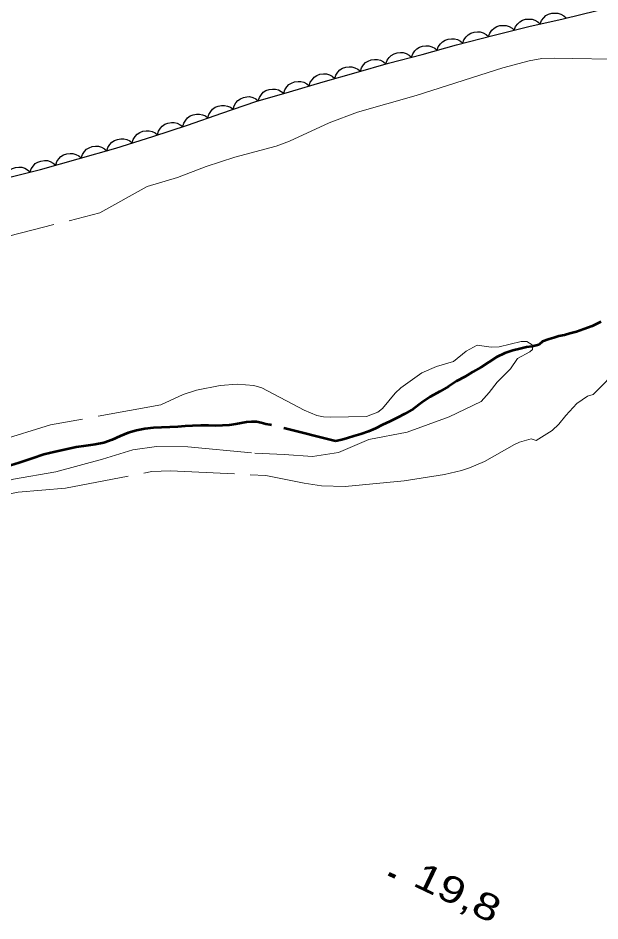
# Model space of a CAD drawing. Extents: x 355726 to 357533, y 5103782 to 5105258.
# Drawn here: x 356537.8 to 356570.6, y 5104882.1 to 5104933 of the extents above; entities that cross this region are included whole.
import ezdxf

# ---------------------------------------------------------------- set-up
doc = ezdxf.new("R2010")
doc.units = 0
doc.header["$LTSCALE"] = 0.6
for name, pattern in [('DASH_DOUBLE_DOT', [9.2, 5, -1.2, 0.3, -1.2, 0.3, -1.2]), ('DOT_DASHED', [7.7, 5, -1.2, 0.3, -1.2]), ('LONG_DASHED', [7.5, 6, -1.5])]:
    doc.linetypes.add(name, pattern=pattern)
for name, color, linetype, lineweight in [('2', 7, 'LONG_DASHED', 13), ('3', 7, 'Continuous', 140), ('4', 7, 'DASH_DOUBLE_DOT', 53), ('44', 7, 'Continuous', 25)]:
    doc.layers.add(name, color=color, linetype=linetype, lineweight=lineweight)

msp = doc.modelspace()

# ---------------------------------------------------------------- linework, layer by layer
at = {"layer": '2', "linetype": 'Continuous'}
msp.add_lwpolyline([(356595.27, 5104933.43), (356590.88, 5104932.51), (356587.38, 5104931.53), (356583.6, 5104930.88), (356580.62, 5104930.24), (356580.02, 5104930.17), (356578.77, 5104930.19), (356576.68, 5104930.3), (356574.47, 5104930.53), (356572.27, 5104930.65), (356568.04, 5104930.74), (356567.34, 5104930.71), (356566.63, 5104930.59), (356565.14, 5104930.19), (356560.25, 5104928.63), (356556.93, 5104927.69), (356555.34, 5104927.08), (356553.09, 5104926.05), (356552.34, 5104925.76), (356550.01, 5104925.15), (356548.39, 5104924.62), (356546.78, 5104924), (356545.07, 5104923.49)], dxfattribs=at)
at = {"layer": '2'}
for points in [[(356455.99, 5104898.39), (356459.25, 5104898.66), (356461.43, 5104899.02), (356464.64, 5104899.79), (356469.32, 5104900.71), (356474.9, 5104902.53), (356477.66, 5104903.55), (356480.48, 5104904.34), (356483.86, 5104905.41), (356490.08, 5104907.65), (356493.37, 5104908.57), (356496.6, 5104909.72), (356507.09, 5104912.14), (356518.4, 5104915.68), (356521.93, 5104916.67), (356527.58, 5104918.24), (356542.39, 5104922), (356545.07, 5104923.49)], [(356536.61, 5104906.01), (356537.78, 5104906.24), (356540.46, 5104906.47), (356545.32, 5104907.41), (356546.39, 5104907.45), (356551.76, 5104907.19), (356553.92, 5104906.76), (356554.9, 5104906.61), (356556.25, 5104906.57), (356559.58, 5104906.88), (356561.84, 5104907.25), (356562.8, 5104907.46), (356563.26, 5104907.61), (356564.11, 5104907.97), (356565.8, 5104908.94), (356566.09, 5104909.07), (356566.75, 5104909.26), (356567.02, 5104909.16), (356567.92, 5104909.72), (356568.3, 5104910.09), (356568.69, 5104910.58), (356569.32, 5104911.25), (356569.93, 5104911.66), (356570.24, 5104911.76), (356574.51, 5104916.11)], [(356555.86, 5104908.48), (356557.57, 5104909.22), (356559.75, 5104909.63), (356562.11, 5104910.5), (356563.91, 5104911.36), (356564.38, 5104911.87), (356564.83, 5104912.46), (356565.57, 5104913.2), (356565.97, 5104913.78), (356566.66, 5104914.17), (356566.81, 5104914.3), (356566.79, 5104914.55), (356566.49, 5104914.74), (356566.17, 5104914.74), (356564.94, 5104914.44), (356564.48, 5104914.43), (356563.69, 5104914.54), (356563.08, 5104914.2), (356562.35, 5104913.62), (356561.4, 5104913.33), (356560.57, 5104912.97), (356559.38, 5104912.13), (356559.06, 5104911.84), (356558.35, 5104910.97), (356558.08, 5104910.76), (356557.44, 5104910.51), (356555.41, 5104910.48), (356555.02, 5104910.49), (356554.64, 5104910.58), (356553.92, 5104910.88), (356551.54, 5104912.13), (356551.09, 5104912.26), (356550.15, 5104912.34), (356549.19, 5104912.26), (356547.84, 5104912.01), (356547.09, 5104911.76), (356545.84, 5104911.18), (356539.6, 5104910.04), (356536.67, 5104909.15)], [(356492.03, 5104895.92), (356495.56, 5104896.51), (356498.32, 5104897.07), (356505.39, 5104899.19), (356511.54, 5104900.92), (356514.6, 5104901.84), (356517.45, 5104902.34), (356519.54, 5104902.8), (356521.56, 5104903.09), (356525.09, 5104903.05), (356527.6, 5104903.51), (356530.82, 5104904.57), (356534.96, 5104906.23), (356537.51, 5104906.98), (356539.9, 5104907.4), (356542.54, 5104908.11), (356544.25, 5104908.63), (356545.59, 5104908.83), (356547.36, 5104908.8), (356551.15, 5104908.45), (356552.79, 5104908.38), (356554.4, 5104908.25), (356555.86, 5104908.48)]]:
    msp.add_lwpolyline(points, dxfattribs=at)
at = {"layer": '3'}
msp.add_line((356558.7, 5104884.71), (356559.06, 5104884.54), dxfattribs=at)
at = {"layer": '4'}
msp.add_lwpolyline([(356570.67, 5104915.86), (356570.19, 5104915.62), (356569.72, 5104915.44), (356569.3, 5104915.3), (356568.93, 5104915.19), (356568.62, 5104915.11), (356568.31, 5104915.04), (356568.03, 5104914.96), (356567.76, 5104914.88), (356567.39, 5104914.74), (356567.18, 5104914.55), (356566.79, 5104914.47), (356566.48, 5104914.42), (356566.11, 5104914.34), (356565.7, 5104914.24), (356565.25, 5104914.09), (356564.79, 5104913.86), (356564.35, 5104913.59), (356563.91, 5104913.3), (356563.45, 5104913.03), (356562.99, 5104912.76), (356562.53, 5104912.5), (356562.07, 5104912.2), (356561.58, 5104911.93), (356561.04, 5104911.63), (356560.57, 5104911.3), (356560.09, 5104910.94), (356559.61, 5104910.66), (356559.18, 5104910.44), (356558.76, 5104910.23), (356558.34, 5104910.05), (356557.96, 5104909.84), (356557.56, 5104909.67), (356557.13, 5104909.51), (356556.73, 5104909.41), (356556.38, 5104909.29), (356556.06, 5104909.19), (356555.69, 5104909.12), (356552, 5104910.05), (356551.76, 5104910.09), (356551.5, 5104910.16), (356551.23, 5104910.22), (356550.95, 5104910.21), (356550.68, 5104910.19), (356550.38, 5104910.13), (356550.07, 5104910.09), (356549.7, 5104910.03), (356549.32, 5104910), (356548.93, 5104909.99), (356548.52, 5104910), (356548.09, 5104910), (356547.63, 5104909.99), (356547.2, 5104909.97), (356546.79, 5104909.94), (356546.35, 5104909.92), (356545.88, 5104909.9), (356545.42, 5104909.88), (356544.94, 5104909.82), (356544.47, 5104909.72), (356544, 5104909.59), (356543.54, 5104909.41), (356543.08, 5104909.19), (356542.61, 5104909.03), (356542.13, 5104908.94), (356541.6, 5104908.86), (356541.05, 5104908.78), (356540.48, 5104908.66), (356539.87, 5104908.53), (356539.24, 5104908.37), (356538.57, 5104908.15), (356537.84, 5104907.91), (356537.11, 5104907.67)], dxfattribs=at)
at = {"layer": '44', "linetype": 'DOT_DASHED'}
msp.add_lwpolyline([(356533.14, 5104923.13), (356535.07, 5104923.53), (356537.01, 5104923.95), (356539.04, 5104924.46), (356541.16, 5104925.05), (356543.29, 5104925.65), (356545.38, 5104926.32), (356547.34, 5104926.96), (356549.28, 5104927.63), (356551.19, 5104928.28), (356553.09, 5104928.84), (356555, 5104929.4), (356556.87, 5104929.93), (356558.69, 5104930.45), (356560.58, 5104930.94), (356562.53, 5104931.48), (356564.57, 5104932.01), (356566.61, 5104932.51), (356568.55, 5104932.96), (356570.47, 5104933.43)], dxfattribs=at)
at = {"layer": '44'}
for points in [[(356565.79, 5104932.31), (356565.86, 5104932.51), (356565.99, 5104932.67), (356566.1, 5104932.78), (356566.26, 5104932.87), (356566.43, 5104932.93), (356566.62, 5104932.94), (356566.79, 5104932.94), (356566.95, 5104932.88), (356567.12, 5104932.79), (356567.25, 5104932.67)], [(356567.25, 5104932.66), (356567.33, 5104932.85), (356567.45, 5104933.01), (356567.57, 5104933.13), (356567.72, 5104933.21), (356567.9, 5104933.27), (356568.09, 5104933.28), (356568.25, 5104933.27), (356568.42, 5104933.21), (356568.58, 5104933.12), (356568.71, 5104933)], [(356564.34, 5104931.95), (356564.41, 5104932.15), (356564.53, 5104932.31), (356564.65, 5104932.43), (356564.8, 5104932.51), (356564.98, 5104932.57), (356565.17, 5104932.58), (356565.33, 5104932.58), (356565.5, 5104932.52), (356565.66, 5104932.43), (356565.79, 5104932.31)], [(356562.88, 5104931.57), (356562.95, 5104931.77), (356563.07, 5104931.93), (356563.19, 5104932.05), (356563.34, 5104932.14), (356563.52, 5104932.2), (356563.71, 5104932.22), (356563.87, 5104932.21), (356564.04, 5104932.16), (356564.2, 5104932.07), (356564.34, 5104931.95)], [(356559.99, 5104930.78), (356560.06, 5104930.97), (356560.18, 5104931.14), (356560.29, 5104931.26), (356560.44, 5104931.35), (356560.61, 5104931.41), (356560.8, 5104931.43), (356560.97, 5104931.43), (356561.14, 5104931.38), (356561.3, 5104931.29), (356561.44, 5104931.18)], [(356561.44, 5104931.18), (356561.5, 5104931.38), (356561.62, 5104931.54), (356561.73, 5104931.66), (356561.89, 5104931.75), (356562.06, 5104931.81), (356562.25, 5104931.83), (356562.41, 5104931.83), (356562.58, 5104931.78), (356562.75, 5104931.69), (356562.88, 5104931.58)], [(356558.54, 5104930.41), (356558.61, 5104930.61), (356558.73, 5104930.77), (356558.84, 5104930.89), (356559, 5104930.98), (356559.17, 5104931.04), (356559.36, 5104931.05), (356559.52, 5104931.05), (356559.69, 5104930.99), (356559.85, 5104930.91), (356559.99, 5104930.79)], [(356557.1, 5104929.99), (356557.16, 5104930.19), (356557.28, 5104930.36), (356557.39, 5104930.48), (356557.54, 5104930.57), (356557.71, 5104930.64), (356557.9, 5104930.66), (356558.07, 5104930.66), (356558.23, 5104930.61), (356558.4, 5104930.52), (356558.54, 5104930.41)], [(356554.21, 5104929.17), (356554.27, 5104929.37), (356554.39, 5104929.53), (356554.5, 5104929.66), (356554.65, 5104929.75), (356554.82, 5104929.82), (356555.01, 5104929.84), (356555.18, 5104929.84), (356555.35, 5104929.79), (356555.51, 5104929.71), (356555.65, 5104929.59)], [(356555.65, 5104929.58), (356555.72, 5104929.78), (356555.83, 5104929.95), (356555.95, 5104930.07), (356556.1, 5104930.16), (356556.27, 5104930.23), (356556.46, 5104930.25), (356556.62, 5104930.25), (356556.79, 5104930.19), (356556.96, 5104930.11), (356557.1, 5104929.99)], [(356552.77, 5104928.75), (356552.84, 5104928.95), (356552.95, 5104929.11), (356553.06, 5104929.24), (356553.21, 5104929.33), (356553.38, 5104929.39), (356553.58, 5104929.42), (356553.74, 5104929.42), (356553.91, 5104929.37), (356554.07, 5104929.28), (356554.21, 5104929.17)], [(356551.33, 5104928.32), (356551.4, 5104928.52), (356551.51, 5104928.69), (356551.62, 5104928.81), (356551.77, 5104928.9), (356551.95, 5104928.97), (356552.14, 5104928.99), (356552.3, 5104928.99), (356552.47, 5104928.94), (356552.63, 5104928.86), (356552.77, 5104928.75)], [(356549.91, 5104927.84), (356549.97, 5104928.05), (356550.07, 5104928.22), (356550.18, 5104928.35), (356550.33, 5104928.44), (356550.5, 5104928.52), (356550.69, 5104928.55), (356550.85, 5104928.56), (356551.02, 5104928.51), (356551.19, 5104928.44), (356551.33, 5104928.33)], [(356548.49, 5104927.36), (356548.55, 5104927.56), (356548.65, 5104927.73), (356548.76, 5104927.86), (356548.91, 5104927.96), (356549.07, 5104928.03), (356549.26, 5104928.06), (356549.43, 5104928.07), (356549.6, 5104928.03), (356549.77, 5104927.96), (356549.91, 5104927.85)], [(356547.07, 5104926.87), (356547.13, 5104927.07), (356547.24, 5104927.24), (356547.34, 5104927.37), (356547.49, 5104927.47), (356547.66, 5104927.54), (356547.85, 5104927.57), (356548.01, 5104927.58), (356548.18, 5104927.54), (356548.35, 5104927.47), (356548.49, 5104927.36)], [(356545.65, 5104926.41), (356545.7, 5104926.61), (356545.82, 5104926.78), (356545.92, 5104926.9), (356546.07, 5104927), (356546.24, 5104927.07), (356546.43, 5104927.1), (356546.59, 5104927.11), (356546.76, 5104927.06), (356546.93, 5104926.98), (356547.07, 5104926.87)], [(356544.22, 5104925.95), (356544.28, 5104926.15), (356544.39, 5104926.32), (356544.5, 5104926.44), (356544.65, 5104926.54), (356544.82, 5104926.61), (356545.01, 5104926.64), (356545.17, 5104926.64), (356545.34, 5104926.6), (356545.51, 5104926.52), (356545.65, 5104926.41)], [(356541.34, 5104925.1), (356541.41, 5104925.3), (356541.52, 5104925.47), (356541.64, 5104925.59), (356541.79, 5104925.68), (356541.96, 5104925.74), (356542.15, 5104925.76), (356542.32, 5104925.76), (356542.48, 5104925.71), (356542.65, 5104925.62), (356542.79, 5104925.51)], [(356542.79, 5104925.49), (356542.85, 5104925.69), (356542.96, 5104925.86), (356543.07, 5104925.99), (356543.22, 5104926.08), (356543.39, 5104926.15), (356543.58, 5104926.18), (356543.74, 5104926.18), (356543.91, 5104926.14), (356544.08, 5104926.06), (356544.22, 5104925.95)], [(356539.9, 5104924.7), (356539.96, 5104924.9), (356540.08, 5104925.06), (356540.19, 5104925.18), (356540.35, 5104925.27), (356540.52, 5104925.34), (356540.71, 5104925.36), (356540.87, 5104925.36), (356541.04, 5104925.3), (356541.2, 5104925.22), (356541.34, 5104925.1)], [(356538.45, 5104924.3), (356538.52, 5104924.49), (356538.64, 5104924.66), (356538.75, 5104924.78), (356538.9, 5104924.87), (356539.07, 5104924.93), (356539.26, 5104924.95), (356539.43, 5104924.95), (356539.59, 5104924.9), (356539.76, 5104924.81), (356539.9, 5104924.7)], [(356536.99, 5104923.95), (356537.06, 5104924.14), (356537.19, 5104924.3), (356537.3, 5104924.42), (356537.46, 5104924.51), (356537.63, 5104924.57), (356537.82, 5104924.58), (356537.98, 5104924.58), (356538.15, 5104924.52), (356538.31, 5104924.43), (356538.45, 5104924.31)]]:
    msp.add_lwpolyline(points, dxfattribs=at)

# ---------------------------------------------------------------- texts
at = {"layer": '3', "width": 1.3}
msp.add_text('19,8   ', height=1.5, rotation=334.423, dxfattribs=at).set_placement((356559.99, 5104884.08))

doc.saveas('drawing.dxf')
